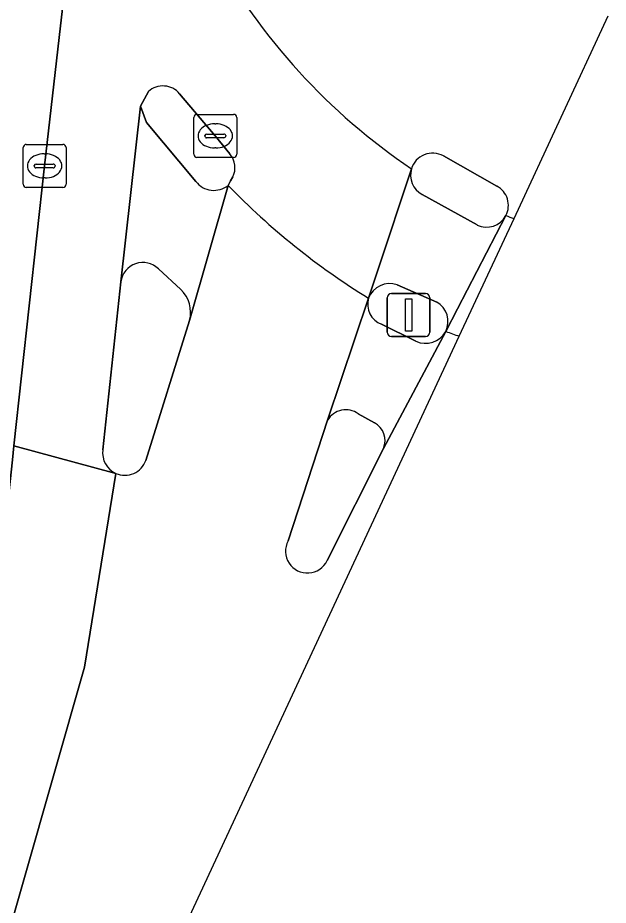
# Model space of a CAD drawing. Extents: x 162523 to 163266, y 381230 to 382050.
# Drawn here: x 163249.15 to 163262.88, y 381610.73 to 381631.36 of the extents above; entities that cross this region are included whole.
import ezdxf

# ---------------------------------------------------------------- set-up
doc = ezdxf.new("R2010")
doc.units = 0
for name, color, linetype in [('IMGEO_Fietspad_gesloten', 7, 'Continuous'), ('IMGEO_Kolk', 7, 'Continuous'), ('IMGEO_Lichtmast', 7, 'Continuous'), ('IMGEO_Rijbaan_lokaal_gesloten', 7, 'Continuous'), ('IMGEO_Verkeerseiland_open', 7, 'Continuous'), ('IMGEO_Voetpad_open', 7, 'Continuous')]:
    doc.layers.add(name, color=color, linetype=linetype)

msp = doc.modelspace()

# ---------------------------------------------------------------- linework, layer by layer
at = {"layer": 'IMGEO_Fietspad_gesloten'}
for points in [[(163250.367, 381633.129), (163250.252, 381632.117), (163250.144, 381631.169), (163249.773, 381627.913), (163249.06, 381621.409), (163251.433, 381620.766)], [(163251.128, 381621.311), (163251.549, 381625.22), (163252.005, 381629.301), (163252.19, 381629.64)], [(163252.913, 381629.591), (163253.741, 381628.612), (163254.083, 381628.19)], [(163258.306, 381627.846), (163257.524, 381625.492), (163257.306, 381624.837)], [(163257.306, 381624.837), (163257.524, 381625.492), (163258.306, 381627.846)], [(163254.15, 381627.656), (163254.099, 381627.564), (163254.041, 381627.459)], [(163259.833, 381626.54), (163258.552, 381627.25)], [(163259.102, 381624.066), (163259.374, 381624.59), (163260.501, 381626.76)], [(163260.501, 381626.76), (163259.374, 381624.59), (163259.102, 381624.066)], [(163259.417, 381623.955), (163260.69, 381626.691)], [(163257.976, 381625.151), (163258.892, 381624.749)], [(163235.199, 381566.163), (163242.71, 381589.759), (163246.898, 381602.85), (163248.58, 381608.849), (163250.704, 381616.263), (163251.433, 381620.766), (163249.06, 381621.409), (163249.024, 381621.079), (163248.575, 381616.986), (163248.413, 381615.767), (163248.37, 381615.534), (163247.552, 381611.144), (163246.308, 381606.074), (163246.261, 381605.853), (163245.977, 381604.852), (163245.128, 381602.029), (163243.553, 381596.997), (163237.856, 381579.363), (163237.186, 381577.241), (163232.365, 381562.003), (163231.668, 381559.868), (163225.828, 381542.263), (163219.161, 381522.219), (163212.671, 381502.746)]]:
    msp.add_lwpolyline(points, dxfattribs=at)
for centre, radius, start, end in [((163266.48, 381639.965), 14.618, 208.8604, 235.9994), ((163252.528, 381629.267), 0.504, 40.107, 132.1386), ((163253.714, 381627.872), 0.487, 333.6004, 40.7025), ((163258.8, 381627.701), 0.515, 163.6496, 241.2073), ((163266.324, 381639.411), 17.138, 224.2161, 238.2506), ((163260.052, 381626.999), 0.509, 244.5193, 331.9384), ((163265.703, 381640.726), 14.904, 249.5709, 250.3439), ((163257.804, 381624.645), 0.534, 71.2434, 158.9775), ((163258.633, 381624.295), 0.523, 333.9524, 60.2295), ((163265.143, 381640.647), 17.647, 249.9825, 251.0668), ((163251.64, 381621.24), 0.517, 172.0635, 246.4021)]:
    msp.add_arc(centre, radius, start, end, dxfattribs=at)
at = {"layer": 'IMGEO_Kolk'}
for p, q in [((163253.318, 381629.111), (163254.17, 381629.111)), ((163253.243, 381628.185), (163253.243, 381629.037)), ((163253.731, 381628.891), (163253.756, 381628.891)), ((163254.244, 381629.037), (163254.244, 381628.185)), ((163253.545, 381628.654), (163253.943, 381628.654)), ((163253.502, 381628.605), (163253.502, 381628.617)), ((163253.94, 381628.568), (163253.542, 381628.568)), ((163253.986, 381628.617), (163253.986, 381628.605)), ((163249.274, 381627.487), (163249.274, 381628.339)), ((163249.349, 381628.413), (163250.201, 381628.413)), ((163250.275, 381628.339), (163250.275, 381627.487)), ((163253.754, 381628.331), (163253.729, 381628.331)), ((163249.762, 381628.193), (163249.787, 381628.193)), ((163254.17, 381628.111), (163253.318, 381628.111)), ((163249.533, 381627.907), (163249.533, 381627.919)), ((163249.971, 381627.87), (163249.573, 381627.87)), ((163249.576, 381627.956), (163249.974, 381627.956)), ((163250.017, 381627.919), (163250.017, 381627.907)), ((163249.785, 381627.633), (163249.76, 381627.633)), ((163250.201, 381627.413), (163249.349, 381627.413))]:
    msp.add_line(p, q, dxfattribs=at)
for points in [[(163253.318, 381629.111), (163254.17, 381629.111)], [(163253.243, 381628.185), (163253.243, 381629.037)], [(163254.244, 381629.037), (163254.244, 381628.185)], [(163249.274, 381627.487), (163249.274, 381628.339)], [(163249.349, 381628.413), (163250.201, 381628.413)], [(163250.275, 381628.339), (163250.275, 381627.487)], [(163254.17, 381628.111), (163253.318, 381628.111)], [(163250.201, 381627.413), (163249.349, 381627.413)]]:
    msp.add_lwpolyline(points, dxfattribs=at)
for centre, radius, start, end in [((163253.32, 381629.035), 0.0765, 91.552, 178.448), ((163253.32, 381629.035), 0.0765, 91.552, 178.448), ((163254.168, 381629.035), 0.0765, 1.552, 88.448), ((163254.168, 381629.035), 0.0765, 1.552, 88.448), ((163253.542, 381628.614), 0.0403, 85.8775, 175.7526), ((163253.947, 381628.616), 0.0386, 1.7309, 96.639), ((163253.539, 381628.604), 0.0366, 178.938, 274.7102), ((163253.943, 381628.611), 0.043, 264.8664, 352.4533), ((163249.351, 381628.337), 0.0765, 91.552, 178.448), ((163249.351, 381628.337), 0.0765, 91.552, 178.448), ((163250.199, 381628.337), 0.0765, 1.552, 88.448), ((163250.199, 381628.337), 0.0765, 1.552, 88.448), ((163253.32, 381628.187), 0.0765, 181.552, 268.448), ((163253.32, 381628.187), 0.0765, 181.552, 268.448), ((163254.168, 381628.187), 0.0765, 271.552, 358.448), ((163254.168, 381628.187), 0.0765, 271.552, 358.448), ((163249.573, 381627.916), 0.0403, 85.8775, 175.7526), ((163249.57, 381627.906), 0.0366, 178.938, 274.7102), ((163249.974, 381627.913), 0.043, 264.8664, 352.4533), ((163249.978, 381627.918), 0.0386, 1.7309, 96.639), ((163249.351, 381627.489), 0.0765, 181.552, 268.448), ((163249.351, 381627.489), 0.0765, 181.552, 268.448), ((163250.199, 381627.489), 0.0765, 271.552, 358.448), ((163250.199, 381627.489), 0.0765, 271.552, 358.448)]:
    msp.add_arc(centre, radius, start, end, dxfattribs=at)
for centre, major_axis, ratio, start_param, end_param in [((163253.73, 381628.611), (-0.387, 0.002), 0.722429, 4.712389, 7.853982), ((163253.755, 381628.611), (-0.39, 0.002), 0.717154, 1.570796, 4.712389), ((163249.761, 381627.913), (-0.387, 0.002), 0.722429, 4.712389, 7.853982), ((163249.786, 381627.913), (-0.39, 0.002), 0.717154, 1.570796, 4.712389)]:
    msp.add_ellipse(centre, major_axis=major_axis, ratio=ratio, start_param=start_param, end_param=end_param, dxfattribs=at)
at = {"layer": 'IMGEO_Lichtmast'}
for p, q in [((163257.844, 381624.948), (163258.634, 381624.948)), ((163258.634, 381624.948), (163257.844, 381624.948)), ((163257.744, 381624.048), (163257.744, 381624.848)), ((163257.744, 381624.848), (163257.744, 381624.048)), ((163258.734, 381624.848), (163258.734, 381624.048)), ((163258.734, 381624.048), (163258.734, 381624.848)), ((163258.634, 381623.948), (163257.844, 381623.948)), ((163257.844, 381623.948), (163258.634, 381623.948))]:
    msp.add_line(p, q, dxfattribs=at)
msp.add_lwpolyline([(163258.164, 381624.823), (163258.314, 381624.823), (163258.314, 381624.073), (163258.164, 381624.073), (163258.164, 381624.823)], dxfattribs=at)
for centre, start, end in [((163257.844, 381624.848), 90, 180), ((163257.844, 381624.848), 90, 180), ((163258.634, 381624.848), 0, 90), ((163258.634, 381624.848), 360, 90), ((163257.844, 381624.048), 180, 270), ((163257.844, 381624.048), 180, 270), ((163258.634, 381624.048), 270, 0), ((163258.634, 381624.048), 270, 0)]:
    msp.add_arc(centre, 0.1, start, end, dxfattribs=at)
at = {"layer": 'IMGEO_Rijbaan_lokaal_gesloten'}
for points in [[(163260.69, 381626.691), (163262.882, 381631.403)], [(163259.048, 381628.145), (163260.289, 381627.444)], [(163254.041, 381627.459), (163253.145, 381624.32), (163252.129, 381621.066)], [(163255.438, 381619.197), (163256.356, 381622.004), (163257.306, 381624.837)], [(163146.87, 381246.552), (163149.819, 381243.358), (163150.426, 381242.7), (163194.029, 381392.739), (163197.503, 381419.325), (163200.685, 381443.671), (163212.433, 381491.793), (163214.721, 381501.163), (163248.38, 381600.231), (163259.417, 381623.955)], [(163259.102, 381624.066), (163257.656, 381621.347), (163256.344, 381618.743)], [(163251.433, 381620.766), (163250.704, 381616.263), (163248.58, 381608.849), (163246.898, 381602.85), (163242.71, 381589.759), (163235.199, 381566.163), (163222.768, 381528.774), (163214.498, 381503.809)]]:
    msp.add_lwpolyline(points, dxfattribs=at)
for centre, radius, start, end in [((163266.48, 381639.965), 14.618, 208.8604, 235.9994), ((163258.796, 381627.699), 0.512, 60.5542, 163.3413), ((163266.324, 381639.411), 17.138, 224.2161, 238.2506), ((163260.054, 381626.996), 0.506, 332.1244, 62.3163), ((163265.703, 381640.726), 14.904, 249.5709, 250.3439), ((163265.143, 381640.647), 17.647, 249.9825, 251.0668), ((163251.641, 381621.242), 0.519, 246.4136, 340.2218), ((163255.885, 381618.959), 0.507, 151.9857, 334.783)]:
    msp.add_arc(centre, radius, start, end, dxfattribs=at)
at = {"layer": 'IMGEO_Verkeerseiland_open'}
for points in [[(163252.19, 381629.64), (163252.005, 381629.301), (163252.14, 381628.922), (163253.291, 381627.549)], [(163254.083, 381628.19), (163253.741, 381628.612), (163252.913, 381629.591)], [(163260.289, 381627.444), (163259.048, 381628.145)], [(163254.041, 381627.459), (163254.099, 381627.564), (163254.15, 381627.656)], [(163258.552, 381627.25), (163259.833, 381626.54)], [(163252.94, 381625.043), (163252.42, 381625.52)], [(163251.549, 381625.22), (163251.128, 381621.311)], [(163258.892, 381624.749), (163257.976, 381625.151)], [(163252.129, 381621.066), (163253.145, 381624.32)], [(163257.611, 381624.233), (163258.407, 381623.84)], [(163257.443, 381621.942), (163257.066, 381622.153)], [(163256.356, 381622.004), (163255.438, 381619.197)], [(163256.344, 381618.743), (163257.656, 381621.347)]]:
    msp.add_lwpolyline(points, dxfattribs=at)
for centre, radius, start, end in [((163252.528, 381629.267), 0.504, 40.107, 132.1386), ((163253.714, 381627.872), 0.487, 333.6004, 40.7025), ((163258.796, 381627.699), 0.512, 60.5542, 163.3413), ((163258.8, 381627.701), 0.515, 163.6496, 241.2073), ((163253.711, 381627.877), 0.532, 217.974, 308.3405), ((163260.054, 381626.996), 0.506, 332.1244, 62.3163), ((163260.052, 381626.999), 0.509, 244.5193, 331.9384), ((163252.058, 381625.156), 0.513, 45.2102, 172.8004), ((163257.804, 381624.645), 0.534, 71.2434, 158.9775), ((163252.436, 381624.51), 0.734, 345.0296, 46.6307), ((163257.781, 381624.698), 0.495, 163.6606, 249.9239), ((163258.633, 381624.295), 0.523, 333.9524, 60.2295), ((163258.635, 381624.322), 0.533, 244.7266, 331.3004), ((163256.779, 381621.754), 0.491, 54.2634, 149.4407), ((163257.224, 381621.528), 0.468, 337.2443, 62.1487), ((163251.64, 381621.24), 0.517, 172.0635, 246.4021), ((163251.641, 381621.242), 0.519, 246.4136, 340.2218), ((163255.885, 381618.959), 0.507, 151.9857, 334.783)]:
    msp.add_arc(centre, radius, start, end, dxfattribs=at)
at = {"layer": 'IMGEO_Voetpad_open'}
for points in [[(163248.37, 381615.534), (163248.413, 381615.767), (163248.575, 381616.986), (163249.024, 381621.079), (163249.06, 381621.409), (163249.773, 381627.913), (163250.144, 381631.169), (163250.252, 381632.117), (163241.66, 381639.009)], [(163253.291, 381627.549), (163252.14, 381628.922), (163252.005, 381629.301), (163251.549, 381625.22)], [(163253.145, 381624.32), (163254.041, 381627.459)], [(163252.42, 381625.52), (163252.94, 381625.043)], [(163257.306, 381624.837), (163256.356, 381622.004)], [(163258.407, 381623.84), (163257.611, 381624.233)], [(163257.656, 381621.347), (163259.102, 381624.066)], [(163257.066, 381622.153), (163257.443, 381621.942)]]:
    msp.add_lwpolyline(points, dxfattribs=at)
for centre, radius, start, end in [((163253.711, 381627.877), 0.532, 217.974, 308.3405), ((163252.058, 381625.156), 0.513, 45.2102, 172.8004), ((163252.436, 381624.51), 0.734, 345.0296, 46.6307), ((163257.781, 381624.698), 0.495, 163.6606, 249.9239), ((163258.635, 381624.322), 0.533, 244.7266, 331.3004), ((163256.779, 381621.754), 0.491, 54.2634, 149.4407), ((163257.224, 381621.528), 0.468, 337.2443, 62.1487)]:
    msp.add_arc(centre, radius, start, end, dxfattribs=at)

doc.saveas('drawing.dxf')
